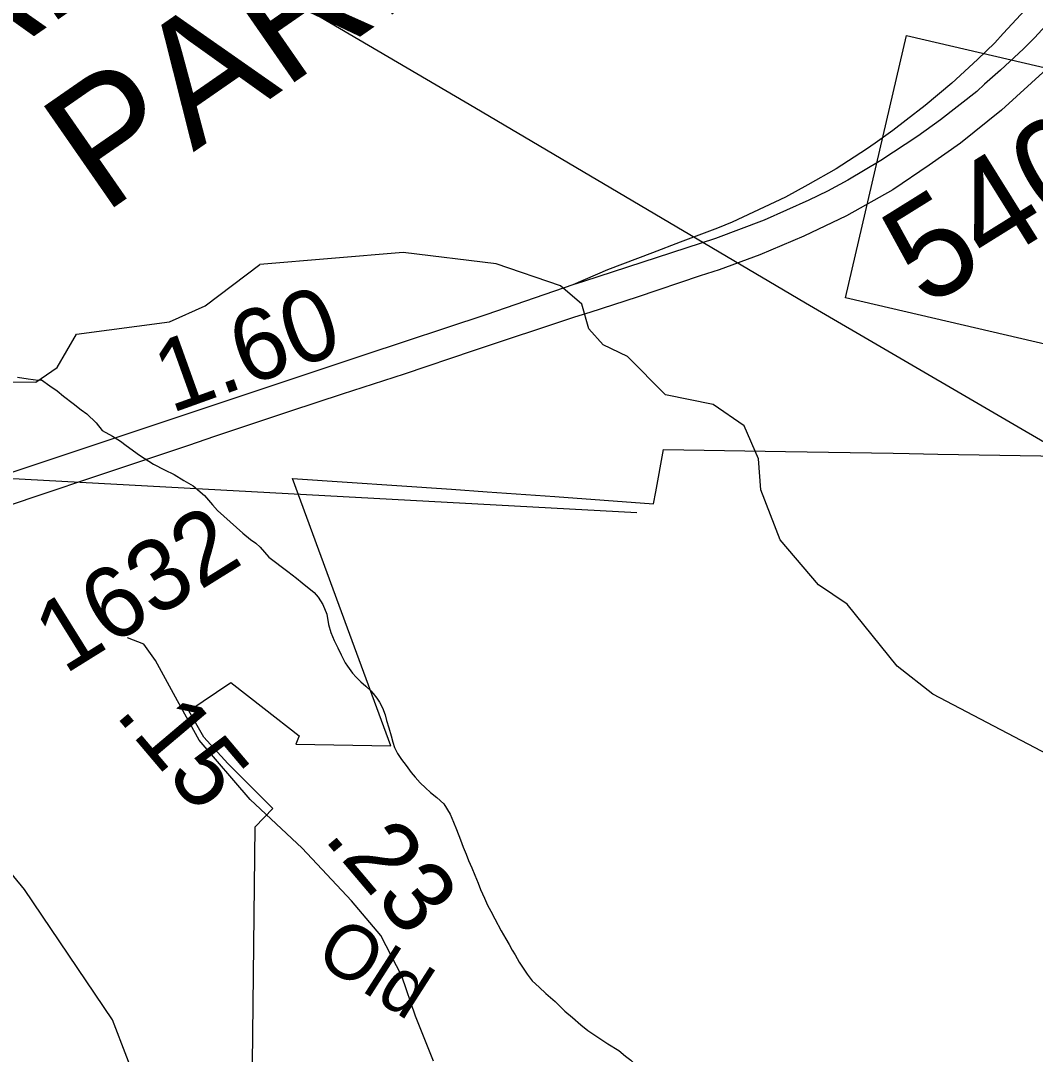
# Model space of a CAD drawing. Extents: x 2001466 to 31450019, y -30647475 to 847247.
# Drawn here: x 2036289 to 2039837, y 760503 to 764118 of the extents above; entities that cross this region are included whole.
import ezdxf

# ---------------------------------------------------------------- set-up
doc = ezdxf.new("R2010")
doc.units = 0
for name, color, linetype in [('Exist Boundary Land Use Industrial Park Label', 7, 'Continuous'), ('Exist Boundary Land Use Park Urban', 7, 'Continuous'), ('Exist Hydrographic Creek Single Shore', 7, 'Continuous'), ('Exist Hydrographic Misc Water Feature', 7, 'Continuous'), ('Exist Road Primary NC Service Mileage Hundredths English Label', 7, 'Continuous'), ('Exist Road Primary NC Shield CELL', 7, 'Continuous'), ('Exist Road Primary NC Shield Number Label', 7, 'Continuous'), ('Exist Road Primary NC UnDivided 4 Lane Attributed', 7, 'Continuous'), ('Exist Road Secondary Mileage Hundredths English Label', 7, 'Continuous'), ('Exist Road Secondary Type 51 Attributed', 7, 'Continuous'), ('Exist Road Secondary Type 51 Label', 7, 'Continuous'), ('Exist Road Secondary Type 51 Number Label', 7, 'Continuous'), ('Exist Utilities Electrical Transmission Line', 7, 'Continuous'), ('Map Preparation Boundary City Limit Buffer Line', 7, 'Continuous'), ('Prop Road Primary Interstate Projected', 7, 'Continuous')]:
    doc.layers.add(name, color=color, linetype=linetype)

msp = doc.modelspace()

# ---------------------------------------------------------------- linework, layer by layer
at = {"layer": 'Exist Boundary Land Use Park Urban'}
msp.add_lwpolyline([(2038442.9, 762397), (2035641, 762549.7), (2035632.8, 762376), (2035631.4, 762318.1), (2035624.5, 762280.3), (2035611.7, 762229.5)], dxfattribs=at)
at = {"layer": 'Exist Hydrographic Creek Single Shore'}
for points in [[(2039353.1, 761860.5), (2039178.2, 762077.4), (2039078.1, 762145), (2038944.2, 762301.9), (2038877.2, 762477.2), (2038869.2, 762585.6), (2038818.1, 762701.5), (2038710.2, 762776), (2038543.1, 762808.9), (2038410.3, 762942.9), (2038326.2, 762983.9), (2038276.1, 763040.7), (2038251.1, 763126.5), (2038176.1, 763190.4), (2037951.1, 763267.3), (2037626.1, 763306.7), (2037125, 763265.2)], [(2035326.3, 762969.8), (2035459.1, 762911.3), (2035634.3, 762947.1), (2035717.1, 763047.1), (2035817.2, 763038.5), (2035909.2, 762905.4), (2035984.1, 762854.6), (2036342.1, 762853.9), (2036417.1, 762904.8), (2036484.2, 763021.6), (2036809.2, 763064.2), (2036934.1, 763120.7), (2037125, 763265.2)], [(2037129.5, 759697.9), (2037052.2, 759705.9), (2036961.1, 759757), (2036886.1, 759965.2), (2036852.3, 759988.9), (2036752.2, 760332.2), (2036710.2, 760362.6), (2036610.1, 760623.8), (2036302.1, 761079.7), (2036210.2, 761189.8), (2036026.1, 761511.8), (2035684.1, 761961.8), (2035611.7, 762229.5)], [(2041184.2, 758548.5), (2041284.1, 758572.8), (2041359.1, 758830.5), (2041350.1, 759116), (2041266.2, 759308.1), (2041116.1, 759531), (2040873.1, 760339.8), (2040739.2, 760480.4), (2040697.2, 760671.5), (2040605.1, 760837.4), (2040571.1, 760972.7), (2040388.2, 761130.6), (2040329.1, 761322.1), (2040229.1, 761412.7), (2039954.1, 761513.5), (2039478.2, 761762.7), (2039353.1, 761860.5)]]:
    msp.add_lwpolyline(points, dxfattribs=at)
at = {"layer": 'Exist Hydrographic Misc Water Feature'}
for points in [[(2036278.5, 762871.6), (2036314.8, 762865.1), (2036350.5, 762861.1), (2036361.6, 762861.7)], [(2036361.6, 762861.7), (2036390.9, 762841.4), (2036416.7, 762823.6), (2036438.7, 762805.1), (2036472.5, 762779), (2036500.4, 762757.1), (2036520.5, 762742.8), (2036552.5, 762711), (2036574.4, 762685.1), (2036610.3, 762664.7), (2036638.2, 762646.8), (2036658.1, 762632.5), (2036704, 762598.8), (2036753.8, 762566.6), (2036792, 762546.9), (2036826, 762530.7), (2036859.9, 762510.3), (2036891.8, 762490.7), (2036931.6, 762457.9), (2036959.7, 762424.6), (2036977.6, 762404.5), (2037065.3, 762325.6), (2037093.2, 762303.7), (2037111.5, 762290.2), (2037126.2, 762276.8), (2037157, 762241.6), (2037223, 762191.7), (2037253.1, 762167.8), (2037273.2, 762151.8), (2037315.1, 762117.9), (2037329.2, 762101.9), (2037345.2, 762076), (2037359.4, 762042), (2037365.5, 762006), (2037373.5, 761978.1), (2037385.6, 761950.1), (2037397.5, 761924.1), (2037409.6, 761900.1), (2037423.7, 761872.2), (2037431.7, 761860.2), (2037449.6, 761836.2), (2037461.9, 761822.2), (2037477.9, 761806.2), (2037495.7, 761790.3), (2037513.8, 761774.3), (2037521.8, 761764.4), (2037533.9, 761748.3), (2037543.9, 761734.3), (2037554, 761714.4), (2037564, 761690.4), (2037568.1, 761670.4), (2037576.1, 761644.5), (2037584.1, 761616.5), (2037590.2, 761594.5), (2037596.2, 761576.5), (2037606.2, 761554.6), (2037620.4, 761534.6), (2037636.4, 761512.6), (2037654.2, 761488.6), (2037668.4, 761472.7), (2037686.4, 761452.7), (2037704.5, 761434.8), (2037722.5, 761418.7), (2037744.4, 761400.8), (2037768.4, 761378.9), (2037790.6, 761342.9), (2037802.7, 761314.9), (2037812.7, 761288.9), (2037826.9, 761253), (2037836.7, 761227), (2037846.8, 761203), (2037855, 761181.1), (2037866.9, 761155.1), (2037877.1, 761129), (2037889, 761101.1), (2037897, 761079.1), (2037911.2, 761049.2), (2037921.2, 761025.2), (2037933.1, 761003.2), (2037947.2, 760977.2), (2037969.4, 760935.3), (2037985.4, 760907.3), (2037997.5, 760887.4), (2038007.3, 760867.4), (2038017.4, 760851.4), (2038031.5, 760825.5), (2038043.6, 760807.5), (2038059.6, 760783.5), (2038077.7, 760759.5), (2038101.6, 760737.5), (2038125.6, 760715.6), (2038157.8, 760687.7), (2038177.7, 760667.7), (2038191.9, 760653.8), (2038217.9, 760631.8), (2038247.9, 760605.9), (2038271.8, 760585.9), (2038299.9, 760568), (2038342, 760540), (2038380.1, 760516.1)], [(2038380.1, 760516.1), (2038404.1, 760496.1), (2038422.1, 760482.2), (2038442.2, 760464.3), (2038464.2, 760448.3), (2038494.1, 760416.3), (2038514.2, 760396.4), (2038526.3, 760382.4), (2038546.2, 760368.4), (2038568.3, 760354.5), (2038584.3, 760346.5), (2038608.3, 760334.6), (2038622.5, 760328.6), (2038642.4, 760318.6), (2038660.4, 760308.6), (2038698.4, 760294.8)]]:
    msp.add_lwpolyline(points, dxfattribs=at)
at = {"layer": 'Exist Road Primary NC Shield CELL'}
msp.add_lwpolyline([(2039172.7, 763148.3), (2039385.9, 764065.8), (2040303.3, 763852.6), (2040090.2, 762935.2)], close=True, dxfattribs=at)
at = {"layer": 'Exist Road Primary NC UnDivided 4 Lane Attributed'}
for points in [[(2040564.2, 764915.3), (2040447.9, 764776.5), (2040390.7, 764708.7), (2040280.7, 764578.4), (2040250.7, 764541.7), (2040032.2, 764280), (2039955.9, 764192.9), (2039835.1, 764059), (2039794.9, 764019.5), (2039715.1, 763944.6), (2039659, 763896.3), (2039631.9, 763870.7), (2039505.6, 763770.6), (2039426.2, 763714.5), (2039296.6, 763629.2), (2039181, 763560.3), (2039109.7, 763521.8), (2039044.4, 763490.2), (2038889.1, 763420.1), (2038718.6, 763355.9), (2038257.3, 763205.6), (2038219.2, 763193.8)], [(2039875.1, 763948.2), (2039718.7, 763804.4), (2039574.6, 763689.6), (2039466, 763612.3), (2039338.6, 763526.7), (2039175.9, 763435.1), (2039026.8, 763364.1), (2038872.9, 763298.8), (2038731.3, 763246.8), (2038664.9, 763225.3), (2038444.4, 763151.3), (2038278.6, 763097.8), (2038225.1, 763081.4), (2037870.9, 762962.9), (2037629.8, 762881.6), (2037413.5, 762811.3), (2037233, 762751.7), (2036966.8, 762663.5), (2036875.8, 762632.7), (2036547.2, 762522.1), (2036359.4, 762460.1), (2035919.4, 762312)], [(2038219.2, 763193.8), (2037918.9, 763090.5), (2037488.8, 762947.7), (2036713, 762689.7), (2036639, 762664.7), (2036138.4, 762498.6), (2036035.8, 762463.8), (2035935.8, 762430.8), (2035827, 762393.3), (2035587.9, 762301.4), (2035502.2, 762264.7), (2035423.7, 762230.8), (2035331.8, 762189.8), (2035247.9, 762151.4), (2034994.5, 762017.5)]]:
    msp.add_lwpolyline(points, dxfattribs=at)
at = {"layer": 'Exist Road Secondary Type 51 Attributed'}
msp.add_lwpolyline([(2037732.3, 760479.6), (2037669.5, 760636.6), (2037621.3, 760776.7), (2037548.8, 760918.4), (2037445.8, 761039.2), (2037273.7, 761223.6), (2037091.8, 761394.3), (2036913.2, 761601.2), (2036837.5, 761739.7), (2036760.3, 761880.2), (2036719.3, 761937.4), (2036662.1, 761959.9)], dxfattribs=at)
at = {"layer": 'Exist Utilities Electrical Transmission Line'}
msp.add_lwpolyline([(2037200.7, 764212.3), (2037876.5, 763814.3), (2039032.6, 763130.7), (2040281.8, 762403.1), (2041852.9, 761478.9), (2042888.7, 760842.6)], dxfattribs=at)
at = {"layer": 'Map Preparation Boundary City Limit Buffer Line'}
msp.add_lwpolyline([(2037097.9, 760366.7), (2037108.4, 761298.2), (2037170.8, 761362.5), (2037130.6, 761402.6), (2037013.6, 761520.6), (2036930, 761612.5), (2036877.6, 761704.4), (2037023.8, 761803.6), (2037140.1, 761712.8), (2037263.2, 761616.5), (2037251.5, 761587.8), (2037583.6, 761582.3), (2037432, 761993.2), (2037239, 762516.8), (2037795.8, 762479.1), (2037920.4, 762470.4), (2038156.8, 762453.4), (2038502, 762428.4), (2038509.6, 762469.7), (2038537, 762618.3), (2038962.8, 762611.5), (2039339.8, 762605.5), (2039396, 762604.2), (2039496, 762601.7), (2040000, 762593.7)], dxfattribs=at)
at = {"layer": 'Prop Road Primary Interstate Projected'}
msp.add_lwpolyline([(2040138.8, 764554.9), (2040052.1, 764447), (2039861.2, 764224.8), (2039785.7, 764139.3), (2039723.7, 764072.9), (2039694.6, 764040.9), (2039634.8, 763982.4), (2039544.2, 763899.3), (2039452, 763821.1), (2039385.3, 763770.1), (2039337.9, 763734), (2039277.1, 763690.1), (2039246.4, 763669.1), (2039139.8, 763599.5), (2039041, 763543.7), (2038963.1, 763500.7), (2038776.3, 763413.3), (2038725.9, 763392.5), (2038595.3, 763343.5), (2038497.8, 763305.7), (2038341, 763246.1), (2038219.2, 763193.8)], dxfattribs=at)

# ---------------------------------------------------------------- texts
at = {"layer": 'Exist Boundary Land Use Industrial Park Label'}
for s, p in [('TRIANGLE', (2035305.3, 763348.9)), ('PARK', (2036577.2, 763438.5))]:
    msp.add_text(s, height=430, rotation=34.7433, dxfattribs=at).set_placement(p)
at = {"layer": 'Exist Road Primary NC Service Mileage Hundredths English Label'}
msp.add_text('1.60', height=250, rotation=19.7609, dxfattribs=at).set_placement((2036814.3, 762743.8))
at = {"layer": 'Exist Road Primary NC Shield Number Label'}
msp.add_text('540', height=350, rotation=31.918, dxfattribs=at).set_placement((2039452.9, 763111.4))
at = {"layer": 'Exist Road Secondary Mileage Hundredths English Label'}
for s, p in [('.15', (2036615, 761691.9)), ('.23', (2037344.4, 761258.7))]:
    msp.add_text(s, height=250, rotation=310.2172, dxfattribs=at).set_placement(p)
at = {"layer": 'Exist Road Secondary Type 51 Label'}
msp.add_text('Old', height=190, rotation=327.3101, dxfattribs=at).set_placement((2037311.5, 760832.7))
at = {"layer": 'Exist Road Secondary Type 51 Number Label'}
msp.add_text('1632', height=250, rotation=31.918, dxfattribs=at).set_placement((2036442.6, 761829.7))

doc.saveas('drawing.dxf')
